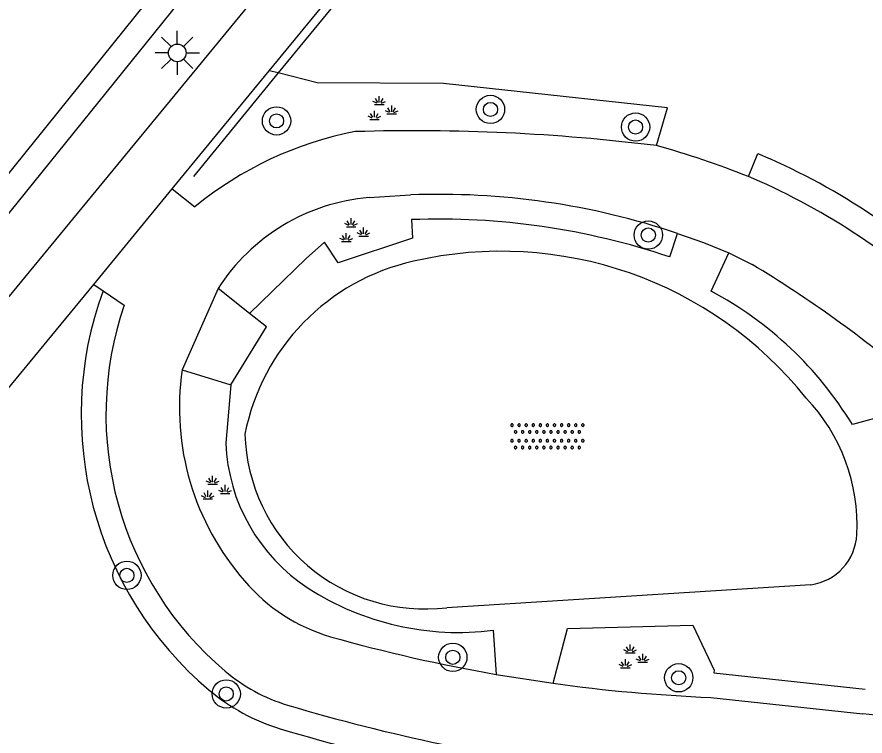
# Model space of a CAD drawing. Extents: x 128000 to 131008, y 398996 to 402500.
# Drawn here: x 129464.52 to 129488.48, y 399137.63 to 399157.94 of the extents above; entities that cross this region are included whole.
import ezdxf

# ---------------------------------------------------------------- set-up
doc = ezdxf.new("R2010")
doc.units = 0
for name, color, linetype in [('gg-afsc-hekwerk', 7, 'Continuous'), ('gg-knt-BGT kruinlijn', 7, 'Continuous'), ('gg-knt-verharding', 7, 'Continuous'), ('gt-grn-groengrens', 7, 'Continuous'), ('gt-grn-weggrens', 7, 'Continuous'), ('gt-symb-boom', 7, 'Continuous'), ('gt-symb-groenvak', 7, 'Continuous'), ('gt-symb-lichtmast', 7, 'Continuous'), ('gt-symb-overige verharding', 7, 'Continuous')]:
    doc.layers.add(name, color=color, linetype=linetype)

# ---------------------------------------------------------------- blocks, each defined once
blk = doc.blocks.new('gt0-BOOM')
at = {"layer": 'gt-symb-boom'}
for radius in [0.4, 0.2]:
    blk.add_circle((0, 0), radius, dxfattribs=at)
blk = doc.blocks.new('gt0-GRVAK')
at = {"layer": 'gt-symb-groenvak'}
for p, q in [((-0.11, 0.189), (-0.228, 0.24)), ((-0.091, 0.211), (-0.156, 0.322)), ((-0.047, 0.214), (-0.047, 0.393)), ((-0.004, 0.211), (0.061, 0.322)), ((0.015, 0.189), (0.133, 0.24)), ((-0.182, 0.153), (0.088, 0.153)), ((0.262, -0.052), (0.197, 0.059)), ((0.305, -0.049), (0.305, 0.13)), ((0.349, -0.052), (0.414, 0.059)), ((-0.245, -0.228), (-0.363, -0.177)), ((-0.226, -0.206), (-0.291, -0.095)), ((-0.183, -0.203), (-0.183, -0.024)), ((-0.139, -0.206), (-0.074, -0.095)), ((-0.12, -0.228), (-0.002, -0.177)), ((0.243, -0.074), (0.125, -0.023)), ((0.17, -0.11), (0.441, -0.11)), ((0.368, -0.074), (0.486, -0.023)), ((-0.318, -0.264), (-0.047, -0.264))]:
    blk.add_line(p, q, dxfattribs=at)
blk = doc.blocks.new('gt0-OVH')
at = {"layer": 'gt-symb-overige verharding'}
for points in [[(-0.972, 0.298), (-0.967, 0.308), (-0.965, 0.319), (-0.966, 0.33), (-0.971, 0.34), (-0.978, 0.348), (-0.988, 0.353), (-0.999, 0.355), (-1.01, 0.354), (-1.02, 0.349), (-1.028, 0.342), (-1.033, 0.332), (-1.035, 0.321), (-1.034, 0.31), (-1.029, 0.3), (-1.022, 0.292), (-1.012, 0.287), (-1.001, 0.285), (-0.99, 0.286), (-0.98, 0.291)], [(-0.772, 0.298), (-0.767, 0.308), (-0.765, 0.319), (-0.766, 0.33), (-0.771, 0.34), (-0.778, 0.348), (-0.788, 0.353), (-0.799, 0.355), (-0.81, 0.354), (-0.82, 0.349), (-0.828, 0.342), (-0.833, 0.332), (-0.835, 0.321), (-0.834, 0.31), (-0.829, 0.3), (-0.822, 0.292), (-0.812, 0.287), (-0.801, 0.285), (-0.79, 0.286), (-0.78, 0.291)], [(-0.572, 0.298), (-0.567, 0.308), (-0.565, 0.319), (-0.566, 0.33), (-0.571, 0.34), (-0.578, 0.348), (-0.588, 0.353), (-0.599, 0.355), (-0.61, 0.354), (-0.62, 0.349), (-0.628, 0.342), (-0.633, 0.332), (-0.635, 0.321), (-0.634, 0.31), (-0.629, 0.3), (-0.622, 0.292), (-0.612, 0.287), (-0.601, 0.285), (-0.59, 0.286), (-0.58, 0.291)], [(-0.372, 0.298), (-0.367, 0.308), (-0.365, 0.319), (-0.366, 0.33), (-0.371, 0.34), (-0.378, 0.348), (-0.388, 0.353), (-0.399, 0.355), (-0.41, 0.354), (-0.42, 0.349), (-0.428, 0.342), (-0.433, 0.332), (-0.435, 0.321), (-0.434, 0.31), (-0.429, 0.3), (-0.422, 0.292), (-0.412, 0.287), (-0.401, 0.285), (-0.39, 0.286), (-0.38, 0.291)], [(-0.172, 0.298), (-0.167, 0.308), (-0.165, 0.319), (-0.166, 0.33), (-0.171, 0.34), (-0.178, 0.348), (-0.188, 0.353), (-0.199, 0.355), (-0.21, 0.354), (-0.22, 0.349), (-0.228, 0.342), (-0.233, 0.332), (-0.235, 0.321), (-0.234, 0.31), (-0.229, 0.3), (-0.222, 0.292), (-0.212, 0.287), (-0.201, 0.285), (-0.19, 0.286), (-0.18, 0.291)], [(0.028, 0.298), (0.033, 0.308), (0.035, 0.319), (0.034, 0.33), (0.029, 0.34), (0.022, 0.348), (0.012, 0.353), (0.001, 0.355), (-0.01, 0.354), (-0.02, 0.349), (-0.028, 0.342), (-0.033, 0.332), (-0.035, 0.321), (-0.034, 0.31), (-0.029, 0.3), (-0.022, 0.292), (-0.012, 0.287), (-0.001, 0.285), (0.01, 0.286), (0.02, 0.291)], [(0.228, 0.298), (0.233, 0.308), (0.235, 0.319), (0.234, 0.33), (0.229, 0.34), (0.222, 0.348), (0.212, 0.353), (0.201, 0.355), (0.19, 0.354), (0.18, 0.349), (0.172, 0.342), (0.167, 0.332), (0.165, 0.321), (0.166, 0.31), (0.171, 0.3), (0.178, 0.292), (0.188, 0.287), (0.199, 0.285), (0.21, 0.286), (0.22, 0.291)], [(0.428, 0.298), (0.433, 0.308), (0.435, 0.319), (0.434, 0.33), (0.429, 0.34), (0.422, 0.348), (0.412, 0.353), (0.401, 0.355), (0.39, 0.354), (0.38, 0.349), (0.372, 0.342), (0.367, 0.332), (0.365, 0.321), (0.366, 0.31), (0.371, 0.3), (0.378, 0.292), (0.388, 0.287), (0.399, 0.285), (0.41, 0.286), (0.42, 0.291)], [(0.628, 0.298), (0.633, 0.308), (0.635, 0.319), (0.634, 0.33), (0.629, 0.34), (0.622, 0.348), (0.612, 0.353), (0.601, 0.355), (0.59, 0.354), (0.58, 0.349), (0.572, 0.342), (0.567, 0.332), (0.565, 0.321), (0.566, 0.31), (0.571, 0.3), (0.578, 0.292), (0.588, 0.287), (0.599, 0.285), (0.61, 0.286), (0.62, 0.291)], [(0.828, 0.298), (0.833, 0.308), (0.835, 0.319), (0.834, 0.33), (0.829, 0.34), (0.822, 0.348), (0.812, 0.353), (0.801, 0.355), (0.79, 0.354), (0.78, 0.349), (0.772, 0.342), (0.767, 0.332), (0.765, 0.321), (0.766, 0.31), (0.771, 0.3), (0.778, 0.292), (0.788, 0.287), (0.799, 0.285), (0.81, 0.286), (0.82, 0.291)], [(1.028, 0.298), (1.033, 0.308), (1.035, 0.319), (1.034, 0.33), (1.029, 0.34), (1.022, 0.348), (1.012, 0.353), (1.001, 0.355), (0.99, 0.354), (0.98, 0.349), (0.972, 0.342), (0.967, 0.332), (0.965, 0.321), (0.966, 0.31), (0.971, 0.3), (0.978, 0.292), (0.988, 0.287), (0.999, 0.285), (1.01, 0.286), (1.02, 0.291)], [(-0.872, 0.106), (-0.867, 0.116), (-0.865, 0.126), (-0.866, 0.137), (-0.871, 0.147), (-0.878, 0.156), (-0.888, 0.161), (-0.899, 0.163), (-0.91, 0.162), (-0.92, 0.157), (-0.928, 0.15), (-0.933, 0.14), (-0.935, 0.129), (-0.934, 0.118), (-0.929, 0.108), (-0.922, 0.1), (-0.912, 0.095), (-0.901, 0.092), (-0.89, 0.094), (-0.88, 0.098)], [(-0.672, 0.106), (-0.667, 0.116), (-0.665, 0.126), (-0.666, 0.137), (-0.671, 0.147), (-0.678, 0.156), (-0.688, 0.161), (-0.699, 0.163), (-0.71, 0.162), (-0.72, 0.157), (-0.728, 0.15), (-0.733, 0.14), (-0.735, 0.129), (-0.734, 0.118), (-0.729, 0.108), (-0.722, 0.1), (-0.712, 0.095), (-0.701, 0.092), (-0.69, 0.094), (-0.68, 0.098)], [(-0.472, 0.106), (-0.467, 0.116), (-0.465, 0.126), (-0.466, 0.137), (-0.471, 0.147), (-0.478, 0.156), (-0.488, 0.161), (-0.499, 0.163), (-0.51, 0.162), (-0.52, 0.157), (-0.528, 0.15), (-0.533, 0.14), (-0.535, 0.129), (-0.534, 0.118), (-0.529, 0.108), (-0.522, 0.1), (-0.512, 0.095), (-0.501, 0.092), (-0.49, 0.094), (-0.48, 0.098)], [(-0.272, 0.106), (-0.267, 0.116), (-0.265, 0.126), (-0.266, 0.137), (-0.271, 0.147), (-0.278, 0.156), (-0.288, 0.161), (-0.299, 0.163), (-0.31, 0.162), (-0.32, 0.157), (-0.328, 0.15), (-0.333, 0.14), (-0.335, 0.129), (-0.334, 0.118), (-0.329, 0.108), (-0.322, 0.1), (-0.312, 0.095), (-0.301, 0.092), (-0.29, 0.094), (-0.28, 0.098)], [(-0.072, 0.106), (-0.067, 0.116), (-0.065, 0.126), (-0.066, 0.137), (-0.071, 0.147), (-0.078, 0.156), (-0.088, 0.161), (-0.099, 0.163), (-0.11, 0.162), (-0.12, 0.157), (-0.128, 0.15), (-0.133, 0.14), (-0.135, 0.129), (-0.134, 0.118), (-0.129, 0.108), (-0.122, 0.1), (-0.112, 0.095), (-0.101, 0.092), (-0.09, 0.094), (-0.08, 0.098)], [(0.128, 0.106), (0.133, 0.116), (0.135, 0.126), (0.134, 0.137), (0.129, 0.147), (0.122, 0.156), (0.112, 0.161), (0.101, 0.163), (0.09, 0.162), (0.08, 0.157), (0.072, 0.15), (0.067, 0.14), (0.065, 0.129), (0.066, 0.118), (0.071, 0.108), (0.078, 0.1), (0.088, 0.095), (0.099, 0.092), (0.11, 0.094), (0.12, 0.098)], [(0.328, 0.106), (0.333, 0.116), (0.335, 0.126), (0.334, 0.137), (0.329, 0.147), (0.322, 0.156), (0.312, 0.161), (0.301, 0.163), (0.29, 0.162), (0.28, 0.157), (0.272, 0.15), (0.267, 0.14), (0.265, 0.129), (0.266, 0.118), (0.271, 0.108), (0.278, 0.1), (0.288, 0.095), (0.299, 0.092), (0.31, 0.094), (0.32, 0.098)], [(0.528, 0.106), (0.533, 0.116), (0.535, 0.126), (0.534, 0.137), (0.529, 0.147), (0.522, 0.156), (0.512, 0.161), (0.501, 0.163), (0.49, 0.162), (0.48, 0.157), (0.472, 0.15), (0.467, 0.14), (0.465, 0.129), (0.466, 0.118), (0.471, 0.108), (0.478, 0.1), (0.488, 0.095), (0.499, 0.092), (0.51, 0.094), (0.52, 0.098)], [(0.728, 0.106), (0.733, 0.116), (0.735, 0.126), (0.734, 0.137), (0.729, 0.147), (0.722, 0.156), (0.712, 0.161), (0.701, 0.163), (0.69, 0.162), (0.68, 0.157), (0.672, 0.15), (0.667, 0.14), (0.665, 0.129), (0.666, 0.118), (0.671, 0.108), (0.678, 0.1), (0.688, 0.095), (0.699, 0.092), (0.71, 0.094), (0.72, 0.098)], [(0.928, 0.106), (0.933, 0.116), (0.935, 0.126), (0.934, 0.137), (0.929, 0.147), (0.922, 0.156), (0.912, 0.161), (0.901, 0.163), (0.89, 0.162), (0.88, 0.157), (0.872, 0.15), (0.867, 0.14), (0.865, 0.129), (0.866, 0.118), (0.871, 0.108), (0.878, 0.1), (0.888, 0.095), (0.899, 0.092), (0.91, 0.094), (0.92, 0.098)], [(-0.972, -0.142), (-0.967, -0.132), (-0.965, -0.121), (-0.966, -0.11), (-0.971, -0.1), (-0.978, -0.092), (-0.988, -0.087), (-0.999, -0.085), (-1.01, -0.086), (-1.02, -0.091), (-1.028, -0.098), (-1.033, -0.108), (-1.035, -0.119), (-1.034, -0.13), (-1.029, -0.14), (-1.022, -0.148), (-1.012, -0.153), (-1.001, -0.155), (-0.99, -0.154), (-0.98, -0.149)], [(-0.772, -0.142), (-0.767, -0.132), (-0.765, -0.121), (-0.766, -0.11), (-0.771, -0.1), (-0.778, -0.092), (-0.788, -0.087), (-0.799, -0.085), (-0.81, -0.086), (-0.82, -0.091), (-0.828, -0.098), (-0.833, -0.108), (-0.835, -0.119), (-0.834, -0.13), (-0.829, -0.14), (-0.822, -0.148), (-0.812, -0.153), (-0.801, -0.155), (-0.79, -0.154), (-0.78, -0.149)], [(-0.572, -0.142), (-0.567, -0.132), (-0.565, -0.121), (-0.566, -0.11), (-0.571, -0.1), (-0.578, -0.092), (-0.588, -0.087), (-0.599, -0.085), (-0.61, -0.086), (-0.62, -0.091), (-0.628, -0.098), (-0.633, -0.108), (-0.635, -0.119), (-0.634, -0.13), (-0.629, -0.14), (-0.622, -0.148), (-0.612, -0.153), (-0.601, -0.155), (-0.59, -0.154), (-0.58, -0.149)], [(-0.372, -0.142), (-0.367, -0.132), (-0.365, -0.121), (-0.366, -0.11), (-0.371, -0.1), (-0.378, -0.092), (-0.388, -0.087), (-0.399, -0.085), (-0.41, -0.086), (-0.42, -0.091), (-0.428, -0.098), (-0.433, -0.108), (-0.435, -0.119), (-0.434, -0.13), (-0.429, -0.14), (-0.422, -0.148), (-0.412, -0.153), (-0.401, -0.155), (-0.39, -0.154), (-0.38, -0.149)], [(-0.172, -0.142), (-0.167, -0.132), (-0.165, -0.121), (-0.166, -0.11), (-0.171, -0.1), (-0.178, -0.092), (-0.188, -0.087), (-0.199, -0.085), (-0.21, -0.086), (-0.22, -0.091), (-0.228, -0.098), (-0.233, -0.108), (-0.235, -0.119), (-0.234, -0.13), (-0.229, -0.14), (-0.222, -0.148), (-0.212, -0.153), (-0.201, -0.155), (-0.19, -0.154), (-0.18, -0.149)], [(0.028, -0.142), (0.033, -0.132), (0.035, -0.121), (0.034, -0.11), (0.029, -0.1), (0.022, -0.092), (0.012, -0.087), (0.001, -0.085), (-0.01, -0.086), (-0.02, -0.091), (-0.028, -0.098), (-0.033, -0.108), (-0.035, -0.119), (-0.034, -0.13), (-0.029, -0.14), (-0.022, -0.148), (-0.012, -0.153), (-0.001, -0.155), (0.01, -0.154), (0.02, -0.149)], [(0.228, -0.142), (0.233, -0.132), (0.235, -0.121), (0.234, -0.11), (0.229, -0.1), (0.222, -0.092), (0.212, -0.087), (0.201, -0.085), (0.19, -0.086), (0.18, -0.091), (0.172, -0.098), (0.167, -0.108), (0.165, -0.119), (0.166, -0.13), (0.171, -0.14), (0.178, -0.148), (0.188, -0.153), (0.199, -0.155), (0.21, -0.154), (0.22, -0.149)], [(0.428, -0.142), (0.433, -0.132), (0.435, -0.121), (0.434, -0.11), (0.429, -0.1), (0.422, -0.092), (0.412, -0.087), (0.401, -0.085), (0.39, -0.086), (0.38, -0.091), (0.372, -0.098), (0.367, -0.108), (0.365, -0.119), (0.366, -0.13), (0.371, -0.14), (0.378, -0.148), (0.388, -0.153), (0.399, -0.155), (0.41, -0.154), (0.42, -0.149)], [(0.628, -0.142), (0.633, -0.132), (0.635, -0.121), (0.634, -0.11), (0.629, -0.1), (0.622, -0.092), (0.612, -0.087), (0.601, -0.085), (0.59, -0.086), (0.58, -0.091), (0.572, -0.098), (0.567, -0.108), (0.565, -0.119), (0.566, -0.13), (0.571, -0.14), (0.578, -0.148), (0.588, -0.153), (0.599, -0.155), (0.61, -0.154), (0.62, -0.149)], [(0.828, -0.142), (0.833, -0.132), (0.835, -0.121), (0.834, -0.11), (0.829, -0.1), (0.822, -0.092), (0.812, -0.087), (0.801, -0.085), (0.79, -0.086), (0.78, -0.091), (0.772, -0.098), (0.767, -0.108), (0.765, -0.119), (0.766, -0.13), (0.771, -0.14), (0.778, -0.148), (0.788, -0.153), (0.799, -0.155), (0.81, -0.154), (0.82, -0.149)], [(1.028, -0.142), (1.033, -0.132), (1.035, -0.121), (1.034, -0.11), (1.029, -0.1), (1.022, -0.092), (1.012, -0.087), (1.001, -0.085), (0.99, -0.086), (0.98, -0.091), (0.972, -0.098), (0.967, -0.108), (0.965, -0.119), (0.966, -0.13), (0.971, -0.14), (0.978, -0.148), (0.988, -0.153), (0.999, -0.155), (1.01, -0.154), (1.02, -0.149)], [(-0.872, -0.334), (-0.867, -0.324), (-0.865, -0.314), (-0.866, -0.303), (-0.871, -0.293), (-0.878, -0.284), (-0.888, -0.279), (-0.899, -0.277), (-0.91, -0.278), (-0.92, -0.283), (-0.928, -0.29), (-0.933, -0.3), (-0.935, -0.311), (-0.934, -0.322), (-0.929, -0.332), (-0.922, -0.34), (-0.912, -0.345), (-0.901, -0.348), (-0.89, -0.346), (-0.88, -0.342)], [(-0.672, -0.334), (-0.667, -0.324), (-0.665, -0.314), (-0.666, -0.303), (-0.671, -0.293), (-0.678, -0.284), (-0.688, -0.279), (-0.699, -0.277), (-0.71, -0.278), (-0.72, -0.283), (-0.728, -0.29), (-0.733, -0.3), (-0.735, -0.311), (-0.734, -0.322), (-0.729, -0.332), (-0.722, -0.34), (-0.712, -0.345), (-0.701, -0.348), (-0.69, -0.346), (-0.68, -0.342)], [(-0.472, -0.334), (-0.467, -0.324), (-0.465, -0.314), (-0.466, -0.303), (-0.471, -0.293), (-0.478, -0.284), (-0.488, -0.279), (-0.499, -0.277), (-0.51, -0.278), (-0.52, -0.283), (-0.528, -0.29), (-0.533, -0.3), (-0.535, -0.311), (-0.534, -0.322), (-0.529, -0.332), (-0.522, -0.34), (-0.512, -0.345), (-0.501, -0.348), (-0.49, -0.346), (-0.48, -0.342)], [(-0.272, -0.334), (-0.267, -0.324), (-0.265, -0.314), (-0.266, -0.303), (-0.271, -0.293), (-0.278, -0.284), (-0.288, -0.279), (-0.299, -0.277), (-0.31, -0.278), (-0.32, -0.283), (-0.328, -0.29), (-0.333, -0.3), (-0.335, -0.311), (-0.334, -0.322), (-0.329, -0.332), (-0.322, -0.34), (-0.312, -0.345), (-0.301, -0.348), (-0.29, -0.346), (-0.28, -0.342)], [(-0.072, -0.334), (-0.067, -0.324), (-0.065, -0.314), (-0.066, -0.303), (-0.071, -0.293), (-0.078, -0.284), (-0.088, -0.279), (-0.099, -0.277), (-0.11, -0.278), (-0.12, -0.283), (-0.128, -0.29), (-0.133, -0.3), (-0.135, -0.311), (-0.134, -0.322), (-0.129, -0.332), (-0.122, -0.34), (-0.112, -0.345), (-0.101, -0.348), (-0.09, -0.346), (-0.08, -0.342)], [(0.128, -0.334), (0.133, -0.324), (0.135, -0.314), (0.134, -0.303), (0.129, -0.293), (0.122, -0.284), (0.112, -0.279), (0.101, -0.277), (0.09, -0.278), (0.08, -0.283), (0.072, -0.29), (0.067, -0.3), (0.065, -0.311), (0.066, -0.322), (0.071, -0.332), (0.078, -0.34), (0.088, -0.345), (0.099, -0.348), (0.11, -0.346), (0.12, -0.342)], [(0.328, -0.334), (0.333, -0.324), (0.335, -0.314), (0.334, -0.303), (0.329, -0.293), (0.322, -0.284), (0.312, -0.279), (0.301, -0.277), (0.29, -0.278), (0.28, -0.283), (0.272, -0.29), (0.267, -0.3), (0.265, -0.311), (0.266, -0.322), (0.271, -0.332), (0.278, -0.34), (0.288, -0.345), (0.299, -0.348), (0.31, -0.346), (0.32, -0.342)], [(0.528, -0.334), (0.533, -0.324), (0.535, -0.314), (0.534, -0.303), (0.529, -0.293), (0.522, -0.284), (0.512, -0.279), (0.501, -0.277), (0.49, -0.278), (0.48, -0.283), (0.472, -0.29), (0.467, -0.3), (0.465, -0.311), (0.466, -0.322), (0.471, -0.332), (0.478, -0.34), (0.488, -0.345), (0.499, -0.348), (0.51, -0.346), (0.52, -0.342)], [(0.728, -0.334), (0.733, -0.324), (0.735, -0.314), (0.734, -0.303), (0.729, -0.293), (0.722, -0.284), (0.712, -0.279), (0.701, -0.277), (0.69, -0.278), (0.68, -0.283), (0.672, -0.29), (0.667, -0.3), (0.665, -0.311), (0.666, -0.322), (0.671, -0.332), (0.678, -0.34), (0.688, -0.345), (0.699, -0.348), (0.71, -0.346), (0.72, -0.342)], [(0.928, -0.334), (0.933, -0.324), (0.935, -0.314), (0.934, -0.303), (0.929, -0.293), (0.922, -0.284), (0.912, -0.279), (0.901, -0.277), (0.89, -0.278), (0.88, -0.283), (0.872, -0.29), (0.867, -0.3), (0.865, -0.311), (0.866, -0.322), (0.871, -0.332), (0.878, -0.34), (0.888, -0.345), (0.899, -0.348), (0.91, -0.346), (0.92, -0.342)]]:
    blk.add_lwpolyline(points, close=True, dxfattribs=at)
blk = doc.blocks.new('gt0-LMAST')
at = {"layer": 'gt-symb-lichtmast'}
for p, q in [((-0.005, 0.246), (-0.005, 0.621)), ((-0.182, 0.173), (-0.447, 0.438)), ((0.172, 0.173), (0.437, 0.438)), ((-0.255, -0.004), (-0.63, -0.004)), ((-0.182, -0.181), (-0.447, -0.446)), ((0.437, -0.446), (0.172, -0.181)), ((0.245, -0.004), (0.62, -0.004)), ((-0.005, -0.254), (-0.005, -0.629))]:
    blk.add_line(p, q, dxfattribs=at)
blk.add_circle((-0.005, -0.004), 0.25, dxfattribs=at)

msp = doc.modelspace()

# ---------------------------------------------------------------- linework, layer by layer
at = {"layer": 'gg-afsc-hekwerk'}
for p, q in [((129488.065, 399176.057), (129471.905, 399156.359)), ((129471.905, 399156.359), (129469.509, 399153.438))]:
    msp.add_line(p, q, dxfattribs=at)
at = {"layer": 'gg-knt-BGT kruinlijn'}
msp.add_lwpolyline([(129440.662, 399117.535), (129439.06, 399118.44), (129439.69, 399121.9), (129483.46, 399176.16), (129485.72, 399182.76)], dxfattribs=at)
at = {"layer": 'gg-knt-verharding'}
for p, q in [((129471.65, 399156.423), (129487.901, 399176.199)), ((129468.907, 399153.085), (129471.65, 399156.423)), ((129485.511, 399153.295), (129485.183, 399153.43)), ((129466.692, 399150.388), (129468.907, 399153.085)), ((129468.907, 399153.085), (129469.545, 399152.575)), ((129474.468, 399152.839), (129475.638, 399152.915)), ((129484.633, 399151.278), (129485.287, 399150.948)), ((129449.769, 399129.794), (129466.692, 399150.388)), ((129466.692, 399150.388), (129466.957, 399150.208)), ((129466.957, 399150.208), (129467.555, 399149.801)), ((129471.091, 399149.567), (129470.203, 399150.268)), ((129469.194, 399147.975), (129470.565, 399147.545)), ((129486.947, 399141.903), (129476.666, 399141.254)), ((129478.062, 399139.37), (129479.665, 399139.119)), ((129484.119, 399138.719), (129488.414, 399138.252))]:
    msp.add_line(p, q, dxfattribs=at)
for points in [[(129440.662, 399117.535), (129442.294, 399119.611), (129440.506, 399121.126), (129486.664, 399177.228)], [(129483.183, 399151.826), (129483.913, 399151.565), (129484.633, 399151.278)], [(129470.565, 399147.545), (129471.574, 399149.185), (129471.091, 399149.567)]]:
    msp.add_lwpolyline(points, dxfattribs=at)
for centre, radius, start, end in [((129476.01, 399144.69), 10.197, 100.9168, 129.3479), ((129475.737, 399098.883), 55.844, 82.955, 91.7012), ((129476.486, 399131.908), 23.213, 67.9959, 74.7639), ((129477.575, 399135.673), 19.326, 45.4078, 65.755), ((129474.935, 399147.241), 5.617, 94.7674, 147.3968), ((129476.435, 399131.757), 21.173, 71.4158, 92.1582), ((129478.201, 399140.306), 11.016, 38.5886, 102.9921), ((129477.089, 399144.946), 6.245, 102.6263, 168.7998), ((129467.887, 399121.932), 33.833, 49.4845, 59.0506), ((129476.532, 399146.713), 9.493, 161.018, 229.7969), ((129476.504, 399146.893), 7.39, 171.5812, 221.33), ((129483.064, 399143.59), 5.187, 357.0443, 43.7481), ((129476.049, 399146.305), 5.088, 181.6416, 276.9624), ((129486.743, 399143.392), 1.503, 277.8147, 357.3694), ((129474.779, 399145.238), 5.003, 220.145, 253.7708), ((129486.025, 399185.187), 46.504, 254.2239, 260.1411), ((129473.647, 399143.313), 5.034, 229.8906, 252.9249), ((129486.076, 399185.505), 46.827, 262.1313, 267.6051), ((129487.817, 399191.204), 54.977, 253.4629, 258.1427), ((129486.72, 399119.848), 18.482, 75.7737, 84.741)]:
    msp.add_arc(centre, radius, start, end, dxfattribs=at)
at = {"layer": 'gt-grn-groengrens'}
for p, q in [((129471.905, 399156.359), (129471.65, 399156.423)), ((129482.96, 399151.162), (129483.183, 399151.826)), ((129484.133, 399150.198), (129484.633, 399151.278)), ((129470.565, 399147.545), (129470.421, 399145.902)), ((129477.979, 399140.617), (129478.062, 399139.37)), ((129484.21, 399139.413), (129488.478, 399138.949))]:
    msp.add_line(p, q, dxfattribs=at)
for points in [[(129440.429, 399116.917), (129439.534, 399117.4), (129438.307, 399118.119), (129438.92, 399122.002), (129482.774, 399176.496), (129484.921, 399182.679), (129485.269, 399183.127)], [(129482.586, 399154.305), (129482.894, 399155.371), (129476.575, 399156.065), (129473.006, 399156.082), (129471.905, 399156.359)], [(129485.183, 399153.43), (129485.446, 399154.079), (129485.798, 399153.933)], [(129475.671, 399152.216), (129475.697, 399151.691), (129473.598, 399150.999), (129473.212, 399151.575), (129472.695, 399151.12), (129471.091, 399149.567)], [(129489.679, 399146.895), (129489.636, 399146.841), (129488.12, 399146.427)], [(129479.665, 399139.119), (129480.077, 399140.663), (129483.613, 399140.764), (129484.219, 399139.486), (129484.21, 399139.413)]]:
    msp.add_lwpolyline(points, dxfattribs=at)
for centre, radius, start, end in [((129477.578, 399135.674), 20.024, 45.4828, 65.7621), ((129476.435, 399131.77), 20.46, 71.4035, 92.1405), ((129476.532, 399146.713), 10.193, 159.945, 229.7945), ((129479.206, 399140.996), 10.438, 31.3537, 61.836), ((129475.559, 399146.116), 5.143, 182.3879, 236.9027), ((129476.999, 399148.385), 7.83, 237.1429, 277.1898), ((129473.653, 399143.325), 5.747, 229.916, 252.903), ((129487.896, 399191.494), 55.977, 253.4632, 258.1679)]:
    msp.add_arc(centre, radius, start, end, dxfattribs=at)
at = {"layer": 'gt-grn-weggrens'}
msp.add_line((129470.203, 399150.268), (129469.194, 399147.975), dxfattribs=at)

# ---------------------------------------------------------------- block references
at = {"layer": 'gt-symb-boom'}
for p in [(129477.899, 399155.328), (129471.856, 399155.004), (129481.997, 399154.83), (129482.356, 399151.78), (129467.63, 399142.168), (129476.835, 399139.853), (129483.216, 399139.274), (129470.435, 399138.818)]:
    msp.add_blockref('gt0-BOOM', p, dxfattribs=at)
at = {"layer": 'gt-symb-groenvak'}
for p in [(129474.805, 399155.312), (129474.01, 399151.862), (129470.099, 399144.59), (129481.893, 399139.823)]:
    msp.add_blockref('gt0-GRVAK', p, dxfattribs=at)
at = {"layer": 'gt-symb-lichtmast'}
msp.add_blockref('gt0-LMAST', (129469.058, 399156.93), dxfattribs=at)
at = {"layer": 'gt-symb-overige verharding'}
msp.add_blockref('gt0-OVH', (129479.507, 399146.091), dxfattribs=at)

doc.saveas('drawing.dxf')
